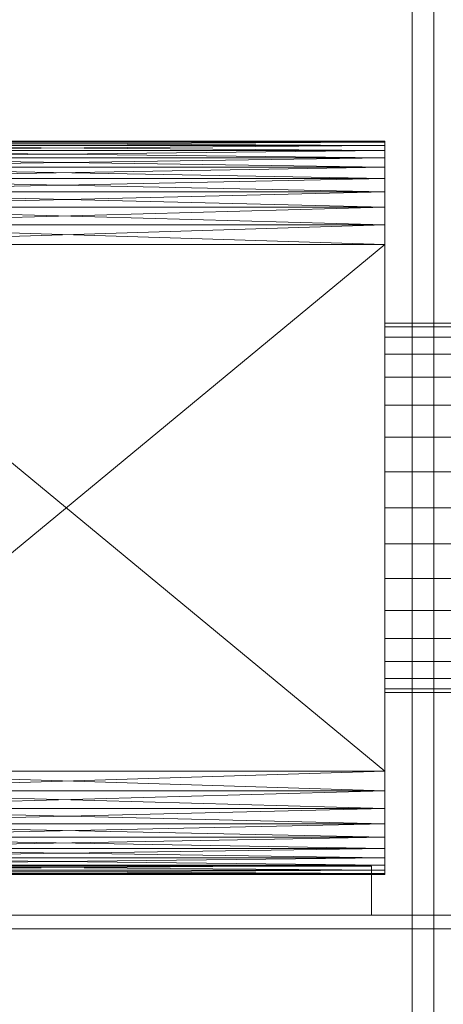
# Model space of a CAD drawing. Header units: millimetres. Extents: x -2233 to 61924, y -68080 to 6847.
# Tile 394 of 656: x 1580 to 1736, y -33416 to -33054. Entities that reach past the tile are written whole.
import ezdxf

# ---------------------------------------------------------------- set-up
doc = ezdxf.new("R2010")
doc.units = ezdxf.units.MM
for name, color, linetype, lineweight in [('COTAS_O', 1, 'Continuous', 0), ('frontal_secador', 7, 'Continuous', 0), ('frontal_tolva', 7, 'Continuous', 0)]:
    doc.layers.add(name, color=color, linetype=linetype, lineweight=lineweight)
doc.dimstyles.new('R19_100', dxfattribs={"dimtxt": 250, "dimasz": 150, "dimexe": 150, "dimexo": 80, "dimgap": 100, "dimtad": 1, "dimtih": 1, "dimtoh": 1, "dimdsep": 46, "dimcen": 0.09, "dimadec": 0, "dimazin": 0, "dimtfac": 1, "dimtdec": 4, "dimtofl": 0, "dimtmove": 0, "dimatfit": 3, "dimfxl": 1, "dimtolj": 1, "dimtzin": 0, "dimarcsym": 0})

# ---------------------------------------------------------------- blocks, each defined once
blk = doc.blocks.new('DIM_R28_52')
at = {"layer": 'COTAS_O'}
for p, q in [((-1725, -33700), (-1575, -33655)), ((1725, -33700), (1575, -33655)), ((-1725, -34400), (-1725, -33700)), ((-1725, -33700), (1725, -33700)), ((-1725, -33700), (-1575, -33745)), ((1725, -33700), (1575, -33745)), ((1725, -34400), (1725, -33700))]:
    blk.add_line(p, q, dxfattribs=at)
blk.add_text('3450 O', height=250, dxfattribs=at).set_placement((0, -33600))

msp = doc.modelspace()

# ---------------------------------------------------------------- linework, layer by layer
at = {"layer": 'frontal_secador'}
for p, q in [((1715, -33098.88), (1480, -33098.5)), ((1715, -33098.5), (1480, -33098.5)), ((1715, -33098.5), (1480, -33098.88)), ((1715, -33100.02), (1480, -33098.88)), ((1715, -33098.88), (1480, -33098.88)), ((1715, -33098.88), (1480, -33100.02)), ((1715, -33101.92), (1480, -33100.02)), ((1715, -33100.02), (1480, -33100.02)), ((1715, -33100.02), (1480, -33101.92)), ((1715, -33100.02), (1715, -33098.5)), ((1715, -33098.5), (1715, -33098.88)), ((1715, -33104.58), (1715, -33098.5)), ((1715, -33098.5), (1715, -33101.92)), ((1715, -33122.82), (1715, -33098.5)), ((1715, -33098.5), (1715, -33117.12)), ((1715, -33359), (1715, -33098.5)), ((1715, -33098.5), (1715, -33354.82)), ((1715, -33098.88), (1715, -33100.02)), ((1715, -33098.88), (1715, -33101.92)), ((1715, -33104.58), (1715, -33100.02)), ((1715, -33100.02), (1715, -33101.92)), ((1715, -33104.58), (1480, -33101.92)), ((1715, -33101.92), (1480, -33101.92)), ((1715, -33101.92), (1480, -33104.58)), ((1715, -33108), (1480, -33104.58)), ((1715, -33104.58), (1480, -33104.58)), ((1715, -33104.58), (1480, -33108)), ((1715, -33101.92), (1715, -33104.58)), ((1715, -33101.92), (1715, -33108)), ((1715, -33101.92), (1715, -33117.12)), ((1715, -33112.18), (1715, -33104.58)), ((1715, -33104.58), (1715, -33108)), ((1715, -33122.82), (1715, -33104.58)), ((1715, -33112.18), (1480, -33108)), ((1715, -33108), (1480, -33108)), ((1715, -33108), (1480, -33112.18)), ((1715, -33108), (1715, -33112.18)), ((1715, -33108), (1715, -33117.12)), ((1715, -33117.12), (1480, -33112.18)), ((1715, -33112.18), (1480, -33112.18)), ((1715, -33112.18), (1480, -33117.12)), ((1715, -33122.82), (1715, -33112.18)), ((1715, -33112.18), (1715, -33117.12)), ((1715, -33122.82), (1480, -33117.12)), ((1715, -33117.12), (1480, -33117.12)), ((1715, -33117.12), (1480, -33122.82)), ((1715, -33117.12), (1715, -33122.82)), ((1715, -33117.12), (1715, -33129.28)), ((1715, -33117.12), (1715, -33330.5)), ((1715, -33117.12), (1715, -33354.82)), ((1715, -33129.28), (1480, -33122.82)), ((1715, -33122.82), (1480, -33122.82)), ((1715, -33122.82), (1480, -33129.28)), ((1715, -33136.5), (1715, -33122.82)), ((1715, -33122.82), (1715, -33129.28)), ((1715, -33337.72), (1715, -33122.82)), ((1715, -33359), (1715, -33122.82)), ((1715, -33136.5), (1480, -33129.28)), ((1715, -33129.28), (1480, -33129.28)), ((1715, -33129.28), (1480, -33136.5)), ((1715, -33129.28), (1715, -33136.5)), ((1715, -33129.28), (1715, -33330.5)), ((1715, -33330.5), (1480, -33136.5)), ((1715, -33136.5), (1480, -33136.5)), ((1715, -33136.5), (1480, -33330.5)), ((1715, -33337.72), (1715, -33136.5)), ((1715, -33136.5), (1715, -33330.5)), ((1715, -33166.807), (1715, -33165.5)), ((1740, -33165.5), (1715, -33165.5)), ((1715, -33170.676), (1715, -33166.807)), ((1740, -33166.807), (1715, -33166.807)), ((1715, -33176.96), (1715, -33170.676)), ((1740, -33170.676), (1715, -33170.676)), ((1715, -33185.417), (1715, -33176.96)), ((1740, -33176.96), (1715, -33176.96)), ((1715, -33195.721), (1715, -33185.417)), ((1740, -33185.417), (1715, -33185.417)), ((1715, -33207.478), (1715, -33195.721)), ((1740, -33195.721), (1715, -33195.721)), ((1715, -33220.234), (1715, -33207.478)), ((1740, -33207.478), (1715, -33207.478)), ((1715, -33233.5), (1715, -33220.234)), ((1740, -33220.234), (1715, -33220.234)), ((1715, -33233.5), (1715, -33246.766)), ((1715, -33233.5), (1740, -33233.5)), ((1715, -33246.766), (1715, -33259.522)), ((1740, -33246.766), (1715, -33246.766)), ((1715, -33259.522), (1715, -33271.279)), ((1740, -33259.522), (1715, -33259.522)), ((1715, -33271.279), (1715, -33281.583)), ((1740, -33271.279), (1715, -33271.279)), ((1715, -33281.583), (1715, -33290.04)), ((1740, -33281.583), (1715, -33281.583)), ((1715, -33290.04), (1715, -33296.324)), ((1740, -33290.04), (1715, -33290.04)), ((1715, -33296.324), (1715, -33300.193)), ((1740, -33296.324), (1715, -33296.324)), ((1715, -33300.193), (1715, -33301.5)), ((1740, -33300.193), (1715, -33300.193)), ((1740, -33301.5), (1715, -33301.5)), ((1715, -33337.72), (1480, -33330.5)), ((1715, -33330.5), (1480, -33330.5)), ((1715, -33330.5), (1480, -33337.72)), ((1715, -33330.5), (1715, -33337.72)), ((1715, -33330.5), (1715, -33344.18)), ((1715, -33330.5), (1715, -33354.82)), ((1715, -33344.18), (1480, -33337.72)), ((1715, -33337.72), (1480, -33337.72)), ((1715, -33337.72), (1480, -33344.18)), ((1715, -33349.88), (1715, -33337.72)), ((1715, -33337.72), (1715, -33344.18)), ((1715, -33359), (1715, -33337.72)), ((1715, -33349.88), (1480, -33344.18)), ((1715, -33344.18), (1480, -33344.18)), ((1715, -33344.18), (1480, -33349.88)), ((1715, -33344.18), (1715, -33349.88)), ((1715, -33344.18), (1715, -33354.82)), ((1715, -33354.82), (1480, -33349.88)), ((1715, -33349.88), (1480, -33349.88)), ((1715, -33349.88), (1480, -33354.82)), ((1715, -33359), (1715, -33349.88)), ((1715, -33349.88), (1715, -33354.82)), ((1715, -33359), (1480, -33354.82)), ((1715, -33354.82), (1480, -33354.82)), ((1715, -33354.82), (1480, -33359)), ((1715, -33354.82), (1715, -33359)), ((1715, -33354.82), (1715, -33362.42)), ((1715, -33354.82), (1715, -33366.98)), ((1715, -33362.42), (1480, -33359)), ((1715, -33359), (1480, -33359)), ((1715, -33359), (1480, -33362.42)), ((1715, -33365.08), (1480, -33362.42)), ((1715, -33362.42), (1480, -33362.42)), ((1715, -33362.42), (1480, -33365.08)), ((1715, -33365.08), (1715, -33359)), ((1715, -33359), (1715, -33362.42)), ((1715, -33368.12), (1715, -33359)), ((1715, -33366.98), (1715, -33359)), ((1715, -33362.42), (1715, -33365.08)), ((1715, -33362.42), (1715, -33366.98)), ((1440, -33365.5), (1710, -33365.5)), ((1715, -33366.98), (1480, -33365.08)), ((1715, -33365.08), (1480, -33365.08)), ((1715, -33365.08), (1480, -33366.98)), ((1710, -33383.5), (1710, -33365.5)), ((1715, -33368.12), (1715, -33365.08)), ((1715, -33365.08), (1715, -33366.98)), ((1715, -33368.12), (1480, -33366.98)), ((1715, -33366.98), (1480, -33366.98)), ((1715, -33366.98), (1480, -33368.12)), ((1715, -33368.5), (1480, -33368.12)), ((1715, -33368.12), (1480, -33368.12)), ((1715, -33368.12), (1480, -33368.5)), ((1480, -33368.5), (1715, -33368.5)), ((1715, -33366.98), (1715, -33368.5)), ((1715, -33368.12), (1715, -33366.98)), ((1715, -33368.5), (1715, -33368.12)), ((1325, -33383.5), (2125, -33383.5)), ((1440, -33383.5), (1710, -33383.5)), ((1325, -33388.5), (2125, -33388.5))]:
    msp.add_line(p, q, dxfattribs=at)
at = {"layer": 'frontal_tolva'}
for p, q in [((1725, -32700), (1725, -33600)), ((1733, -33600), (1733, -32700))]:
    msp.add_line(p, q, dxfattribs=at)

# ---------------------------------------------------------------- dimensions: what is measured, and where the dimension line sits
at = {"layer": 'COTAS_O'}
dim = msp.add_aligned_dim(p1=(-1725, -34400), p2=(1725, -34400), distance=700, text='<> O', dimstyle='R19_100', dxfattribs=at)
dim.commit()
dim.dimension.update_dxf_attribs({"geometry": 'DIM_R28_52', "text_midpoint": (0, -33700)})

doc.saveas('drawing.dxf')
